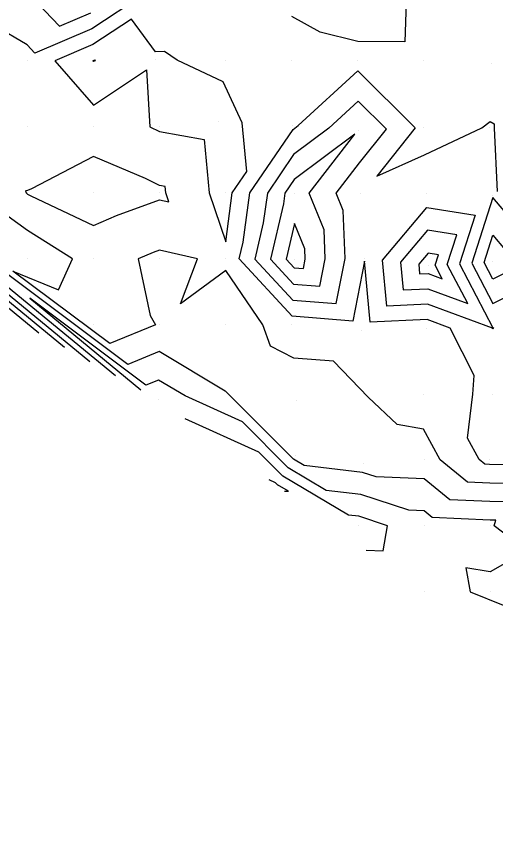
# Model space of a CAD drawing. Extents: x 2188792 to 2191981, y 386090 to 389710.
# Drawn here: x 2189228.3 to 2189300.8, y 386101.4 to 386227.1 of the extents above; entities that cross this region are included whole.
import ezdxf

# ---------------------------------------------------------------- set-up
doc = ezdxf.new("R2010")
doc.units = 0
for name, color, linetype in [('DTM Contours Major', 7, 'Continuous'), ('DTM Contours Minor', 7, 'Continuous'), ('Exist DTM QL2 LIDAR Elevation Point', 7, 'Continuous')]:
    doc.layers.add(name, color=color, linetype=linetype)

msp = doc.modelspace()

# ---------------------------------------------------------------- linework, layer by layer
at = {"layer": 'DTM Contours Major'}
for points in [[(2189287.35, 386230.81), (2189287.08, 386223.25), (2189279.94, 386223.29), (2189274.26, 386224.72), (2189269.94, 386227.08)], [(2189247.49, 386230.4), (2189239.66, 386225.24), (2189231.01, 386221.56), (2189229.85, 386222.8), (2189225.03, 386225.6)], [(2189309.66, 386159.18), (2189299.92, 386159.26), (2189299.22, 386159.29), (2189298.36, 386159.99), (2189296.6, 386163.26), (2189297.39, 386169.91), (2189297.61, 386172.73), (2189293.94, 386179.92), (2189290.46, 386181.19), (2189281.85, 386180.83), (2189280.98, 386190.04), (2189279.19, 386180.95), (2189269.99, 386181.69), (2189261.99, 386190.38), (2189262.59, 386192.92), (2189263.6, 386200.37), (2189270.14, 386209.98), (2189270.94, 386210.58), (2189279.95, 386218.84), (2189288.65, 386210.22), (2189282.84, 386202.93), (2189290.06, 386206.12), (2189298.73, 386210.22), (2189299.99, 386211.21), (2189300.63, 386210.86), (2189300.62, 386210.19), (2189301.05, 386200.57)], [(2189239.93, 386205.89), (2189230.53, 386200.99), (2189229.93, 386200.75), (2189229.62, 386200.7), (2189229.69, 386200.39), (2189229.93, 386200.21), (2189230.41, 386199.91), (2189239.93, 386195.45), (2189243.37, 386196.95), (2189249.93, 386199.33), (2189251.31, 386199.01), (2189250.85, 386200.39), (2189250.75, 386201.37), (2189249.93, 386201.52), (2189247.77, 386202.55), (2189239.93, 386205.89)], [(2189204.98, 386202.08), (2189235.49, 386177.01)], [(2189304.9, 386194.39), (2189300.43, 386199.7), (2189297.24, 386189.75), (2189300.43, 386183.63), (2189308.19, 386187.56)], [(2189268.87, 386155.23), (2189269.44, 386155.2), (2189267.8, 386156.18), (2189267.49, 386156.49), (2189266.54, 386156.91)]]:
    msp.add_lwpolyline(points, dxfattribs=at)
at = {"layer": 'DTM Contours Minor'}
for points in [[(2189230.38, 386230.28), (2189234.75, 386225.6), (2189239.52, 386227.63)], [(2189260.94, 386200.38), (2189263.15, 386203.63), (2189262.44, 386210.97), (2189259.58, 386217.2), (2189252.56, 386220.47), (2189250.69, 386221.77), (2189249.3, 386221.76), (2189245.64, 386226.69), (2189239.79, 386222.84), (2189234.04, 386220.39), (2189239.93, 386213.66), (2189247.95, 386219.01), (2189248.45, 386210.39), (2189249.93, 386209.68), (2189256.66, 386208.44), (2189257.44, 386200.39), (2189259.94, 386192.96), (2189260.94, 386200.38)], [(2189239.93, 386220.44), (2189240.05, 386220.52), (2189240.15, 386220.39), (2189239.93, 386220.25), (2189239.81, 386220.39), (2189239.93, 386220.44)], [(2189277.74, 386197.71), (2189276.69, 386200.34), (2189280.22, 386204.92), (2189284.28, 386210.01), (2189280, 386214.25), (2189275.58, 386210.19), (2189270.23, 386206.2), (2189266.25, 386200.36), (2189265.64, 386195.83), (2189264.36, 386190.37), (2189270.1, 386184.13), (2189276.7, 386183.61), (2189278.04, 386190.46), (2189277.74, 386197.71)], [(2189274.84, 386194.8), (2189272.61, 386200.34), (2189279.49, 386209.26), (2189270.32, 386202.42), (2189268.91, 386200.35), (2189268.69, 386198.74), (2189266.73, 386190.36), (2189270.21, 386186.58), (2189274.2, 386186.26), (2189275.02, 386190.41), (2189274.84, 386194.8)], [(2189231.62, 386179.15), (2189202.82, 386202.82)], [(2189207.14, 386201.35), (2189239.35, 386174.86)], [(2189209.3, 386200.61), (2189243.22, 386172.72)], [(2189306.74, 386156.4), (2189299.94, 386156.45), (2189296.56, 386156.6), (2189292.42, 386159.97), (2189289.93, 386164.59), (2189285.92, 386165.31), (2189281.53, 386169.45), (2189276.26, 386174.91), (2189270.27, 386175.38), (2189266.72, 386177.17), (2189265.59, 386180.39), (2189259.94, 386188.61), (2189253.11, 386183.56), (2189255.67, 386190.39), (2189249.93, 386191.73), (2189248.95, 386191.37), (2189246.69, 386190.39), (2189248.51, 386181.81), (2189249.29, 386180.39), (2189242.38, 386177.57), (2189227.68, 386188.55), (2189234.61, 386185.71), (2189236.74, 386190.39), (2189229.93, 386194.71), (2189221.97, 386200.39)], [(2189290.43, 386198.19), (2189297.74, 386197.03), (2189295.38, 386189.65), (2189300.43, 386179.96), (2189300.52, 386180.01), (2189300.49, 386179.92), (2189300.49, 386179.85), (2189300.43, 386179.76), (2189300.35, 386179.92), (2189290.52, 386183.51), (2189284.34, 386183.25), (2189283.68, 386190.21), (2189290.43, 386198.19)], [(2189303.82, 386153.61), (2189299.96, 386153.64), (2189293.89, 386153.91), (2189289.99, 386157.09), (2189282.74, 386157.38), (2189280.69, 386158.06), (2189271.82, 386159.08), (2189270.19, 386160.04), (2189259.97, 386170.33), (2189259.86, 386170.38), (2189249.85, 386176.35), (2189245.11, 386174.42), (2189213.96, 386197.7)], [(2189270.37, 386195.77), (2189269.1, 386190.34), (2189270.31, 386189.03), (2189271.71, 386188.91), (2189271.99, 386190.36), (2189271.93, 386191.9), (2189270.37, 386195.77)], [(2189296.61, 386183.63), (2189293.52, 386189.56), (2189294.95, 386194.02), (2189290.52, 386194.73), (2189286.44, 386189.89), (2189286.83, 386185.68), (2189290.58, 386185.84), (2189296.61, 386183.63)], [(2189299.11, 386189.85), (2189300.43, 386193.98), (2189302.28, 386191.77), (2189305.27, 386189.75), (2189300.43, 386187.31), (2189299.11, 386189.85)], [(2189292.74, 386187.39), (2189291.66, 386189.46), (2189292.16, 386191.02), (2189290.62, 386191.27), (2189289.19, 386189.58), (2189289.33, 386188.11), (2189290.63, 386188.16), (2189292.74, 386187.39)], [(2189310.12, 386142.77), (2189300.63, 386149.96), (2189300.89, 386150.82), (2189299.99, 386150.83), (2189291.23, 386151.22), (2189289.99, 386152.23), (2189287.69, 386152.32), (2189280.4, 386154.73), (2189275.18, 386155.34), (2189269.39, 386158.76), (2189262.47, 386165.71), (2189253.8, 386169.63), (2189249.76, 386172.04), (2189247.85, 386171.26), (2189230.24, 386184.43), (2189247.09, 386170.58)], [(2189281.23, 386146.29), (2189283.79, 386146.17), (2189284.48, 386149.96), (2189280.12, 386151.41), (2189278.54, 386151.59), (2189268.59, 386157.47), (2189264.98, 386161.1), (2189253.81, 386166.15)], [(2189320.94, 386129.96), (2189320.04, 386130.99), (2189311.3, 386139.96), (2189310.05, 386141.27), (2189304.44, 386145.52), (2189299.99, 386143.02), (2189296.35, 386143.6), (2189296.98, 386139.96), (2189301.98, 386137.98), (2189310, 386135.84), (2189316.37, 386129.96), (2189315.97, 386123.99), (2189303.8, 386130.76), (2189339.07, 386105.66), (2189347.79, 386101.43), (2189332.93, 386113.49), (2189324.5, 386119.96), (2189324.09, 386125.87), (2189320.94, 386129.96)]]:
    msp.add_lwpolyline(points, dxfattribs=at)
at = {"layer": 'Exist DTM QL2 LIDAR Elevation Point'}
for p, q in [((2189249.34, 386220.51), (2189249.34, 386220.51)), ((2189229.93, 386220.39), (2189229.93, 386220.39)), ((2189239.93, 386220.39), (2189239.93, 386220.39)), ((2189259.94, 386220.39), (2189259.94, 386220.39)), ((2189269.94, 386220.39), (2189269.94, 386220.39)), ((2189279.94, 386220.39), (2189279.94, 386220.39)), ((2189289.94, 386220.39), (2189289.94, 386220.39)), ((2189300.21, 386220.03), (2189300.21, 386220.03)), ((2189258.9, 386211.12), (2189258.9, 386211.12)), ((2189270.12, 386210.65), (2189270.12, 386210.65)), ((2189229.93, 386210.39), (2189229.93, 386210.39)), ((2189239.93, 386210.39), (2189239.93, 386210.39)), ((2189249.93, 386210.39), (2189249.93, 386210.39)), ((2189280.05, 386209.81), (2189280.05, 386209.81)), ((2189289.84, 386210.27), (2189289.84, 386210.27)), ((2189299.97, 386210.21), (2189299.97, 386210.21)), ((2189229.93, 386200.39), (2189229.93, 386200.39)), ((2189239.93, 386200.39), (2189239.93, 386200.39)), ((2189249.93, 386200.39), (2189249.93, 386200.39)), ((2189259.94, 386200.39), (2189259.94, 386200.39)), ((2189270.37, 386200.34), (2189270.37, 386200.34)), ((2189280.37, 386200.34), (2189280.37, 386200.34)), ((2189290.37, 386200.34), (2189290.37, 386200.34)), ((2189300.43, 386199.92), (2189300.43, 386199.92)), ((2189229.93, 386190.39), (2189229.93, 386190.39)), ((2189239.93, 386190.39), (2189239.93, 386190.39)), ((2189249.93, 386190.39), (2189249.93, 386190.39)), ((2189259.94, 386190.39), (2189259.94, 386190.39)), ((2189270.37, 386190.34), (2189270.37, 386190.34)), ((2189281, 386190.51), (2189281, 386190.51)), ((2189290.67, 386189.41), (2189290.67, 386189.41)), ((2189300.43, 386189.92), (2189300.43, 386189.92)), ((2189239.93, 386180.39), (2189239.93, 386180.39)), ((2189249.93, 386180.39), (2189249.93, 386180.39)), ((2189259.94, 386180.39), (2189259.94, 386180.39)), ((2189269.94, 386180.39), (2189269.94, 386180.39)), ((2189280.52, 386179.54), (2189280.52, 386179.54)), ((2189290.43, 386179.92), (2189290.43, 386179.92)), ((2189300.43, 386179.92), (2189300.43, 386179.92)), ((2189259.94, 386170.39), (2189259.94, 386170.39)), ((2189249.7, 386169.13), (2189249.7, 386169.13)), ((2189289.86, 386169.88), (2189289.86, 386169.88)), ((2189300.43, 386169.91), (2189300.43, 386169.91)), ((2189270.71, 386168.88), (2189270.71, 386168.88)), ((2189270.5, 386160.55), (2189270.5, 386160.55)), ((2189280.8, 386159.36), (2189280.8, 386159.36)), ((2189289.99, 386159.96), (2189289.99, 386159.96)), ((2189299.91, 386159.99), (2189299.91, 386159.99)), ((2189267.72, 386156.06), (2189267.72, 386156.06)), ((2189279.99, 386149.96), (2189279.99, 386149.96)), ((2189289.99, 386149.96), (2189289.99, 386149.96)), ((2189299.99, 386149.96), (2189299.99, 386149.96)), ((2189289.99, 386139.96), (2189289.99, 386139.96)), ((2189299.99, 386139.96), (2189299.99, 386139.96))]:
    msp.add_line(p, q, dxfattribs=at)

doc.saveas('drawing.dxf')
